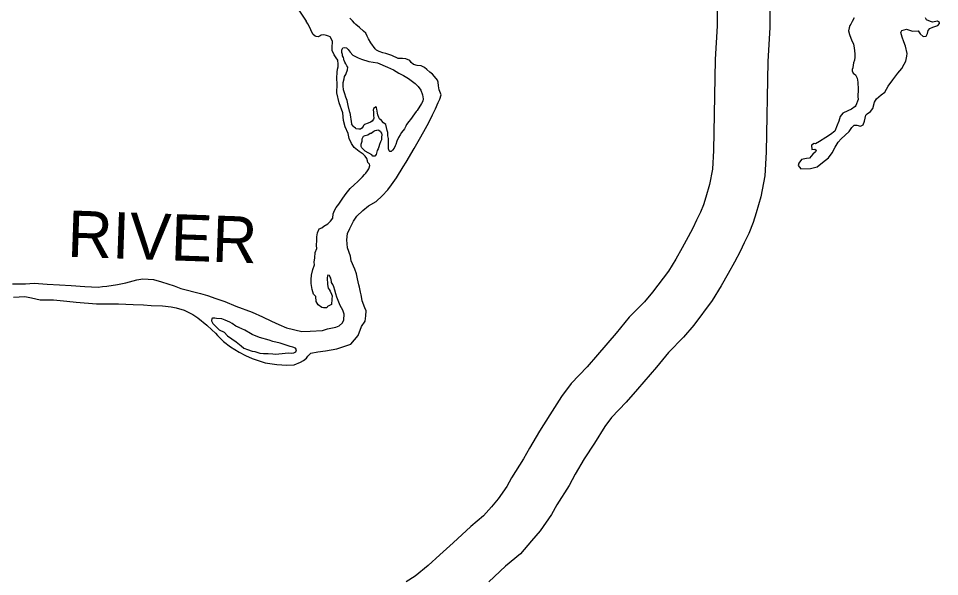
# Model space of a CAD drawing. Extents: x -492261 to -432772, y 1441225 to 1452922.
# Drawn here: x -461823.9 to -461692.8, y 1452265.9 to 1452345.3 of the extents above; entities that cross this region are included whole.
import ezdxf

# ---------------------------------------------------------------- set-up
doc = ezdxf.new("R2010")
doc.units = 0
doc.layers.add('Default', color=7, linetype='Continuous')

msp = doc.modelspace()

# ---------------------------------------------------------------- linework, layer by layer
at = {"layer": 'Default'}
for points in [[(-461785.26, 1452348.46), (-461782.91, 1452344.95)], [(-461724.43, 1452347.46), (-461724.46, 1452344.31), (-461724.72, 1452339.5), (-461724.96, 1452326.56), (-461725.1, 1452323.86), (-461725.53, 1452321.69), (-461726.05, 1452319.88), (-461726.4, 1452318.82), (-461726.81, 1452317.75), (-461727.38, 1452316.61), (-461727.88, 1452315.49), (-461728.57, 1452314.23), (-461729.41, 1452312.7), (-461730.34, 1452311.06), (-461731.37, 1452309.38), (-461733.63, 1452306.37), (-461734.78, 1452305.01), (-461736.94, 1452302.79), (-461738.81, 1452300.53), (-461741.48, 1452297.44), (-461742.94, 1452295.72), (-461745.19, 1452293.39), (-461746.6, 1452291.51), (-461748.24, 1452288.9), (-461749.74, 1452286.56), (-461751.16, 1452284.17), (-461751.99, 1452282.63), (-461753.68, 1452279.94), (-461754.38, 1452278.72), (-461755.6, 1452276.95), (-461756.56, 1452275.82), (-461757.67, 1452274.52), (-461759.5, 1452273.03), (-461762.02, 1452270.67), (-461763.89, 1452268.98), (-461765.56, 1452267.44), (-461767.4, 1452265.92), (-461768.68, 1452265.14)], [(-461716.93, 1452347.39), (-461716.96, 1452344.07), (-461717.23, 1452339.22), (-461717.46, 1452326.29), (-461717.64, 1452322.92), (-461718.24, 1452319.93), (-461718.87, 1452317.67), (-461719.34, 1452316.27), (-461719.94, 1452314.72), (-461720.6, 1452313.4), (-461721.16, 1452312.15), (-461721.99, 1452310.64), (-461722.86, 1452309.04), (-461723.88, 1452307.25), (-461725.16, 1452305.16), (-461727.76, 1452301.69), (-461729.22, 1452299.97), (-461731.36, 1452297.78), (-461733.08, 1452295.69), (-461735.78, 1452292.56), (-461737.38, 1452290.69), (-461739.47, 1452288.51), (-461740.42, 1452287.26), (-461741.91, 1452284.88), (-461743.35, 1452282.62), (-461744.63, 1452280.48), (-461745.51, 1452278.85), (-461747.25, 1452276.08), (-461748.02, 1452274.73), (-461749.64, 1452272.37), (-461750.85, 1452270.96), (-461752.4, 1452269.13), (-461754.57, 1452267.37), (-461756.95, 1452265.15)], [(-461775.06, 1452301.46), (-461774.52, 1452302.25), (-461774.45, 1452303), (-461774.39, 1452303.7), (-461774.59, 1452304.15), (-461774.96, 1452305.12), (-461775.06, 1452305.74), (-461775.09, 1452305.99), (-461775.17, 1452306.39), (-461775.33, 1452307.07), (-461775.41, 1452307.41), (-461775.6, 1452308.26), (-461775.76, 1452308.99), (-461775.99, 1452309.63), (-461776.5, 1452310.83), (-461776.61, 1452311.48), (-461777.03, 1452312.67), (-461777.14, 1452313.8), (-461777.03, 1452314.72), (-461776.71, 1452315.45), (-461776.18, 1452316.49), (-461775.69, 1452317.19), (-461774.87, 1452318), (-461774.03, 1452318.64), (-461772.94, 1452319.28), (-461772.12, 1452320.07), (-461771.28, 1452320.93), (-461770.77, 1452321.66), (-461770.08, 1452322.64), (-461769.13, 1452324.21), (-461768.71, 1452324.89), (-461767.56, 1452326.83), (-461766.8, 1452328.17), (-461766.17, 1452329.25), (-461765.46, 1452330.51), (-461764.92, 1452331.62), (-461764.51, 1452332.47), (-461764.12, 1452333.38), (-461763.92, 1452333.83), (-461763.73, 1452334.46), (-461763.97, 1452335.18), (-461764.1, 1452335.76), (-461764.15, 1452336.26), (-461764.23, 1452336.53), (-461764.64, 1452337.07), (-461764.92, 1452337.4), (-461765.3, 1452337.69), (-461765.75, 1452338.06), (-461766.06, 1452338.36), (-461766.56, 1452338.58), (-461767.14, 1452338.64), (-461767.66, 1452338.76), (-461767.99, 1452339.08), (-461768.19, 1452339.33), (-461768.72, 1452339.57), (-461769.2, 1452339.64), (-461769.82, 1452339.66), (-461770.73, 1452340.07), (-461771.56, 1452340.36), (-461772.01, 1452340.46), (-461772.53, 1452340.63), (-461772.91, 1452340.82), (-461773.09, 1452340.99), (-461773.7, 1452341.89), (-461774.03, 1452342.46), (-461774.24, 1452342.81), (-461774.42, 1452343.23), (-461774.77, 1452343.55), (-461775.33, 1452344.04), (-461775.86, 1452344.49), (-461776.06, 1452344.68), (-461776.34, 1452345.01), (-461776.72, 1452345.38)], [(-461704.95, 1452345.42), (-461705.25, 1452344.89), (-461705.44, 1452344.54), (-461705.56, 1452344.34), (-461705.68, 1452344.01), (-461705.75, 1452343.56), (-461705.62, 1452343.06), (-461705.26, 1452342.16), (-461705.08, 1452341.84), (-461705.05, 1452341.67), (-461704.95, 1452341.14), (-461704.84, 1452340.29), (-461704.83, 1452339.82), (-461704.9, 1452339.42), (-461705.02, 1452339.01), (-461705.14, 1452338.34), (-461705.16, 1452338.29), (-461705.23, 1452338.06), (-461705.21, 1452337.89), (-461705.08, 1452337.56), (-461704.77, 1452337.29), (-461704.52, 1452336.84), (-461704.44, 1452336.29), (-461704.4, 1452335.24), (-461704.41, 1452334.24), (-461704.4, 1452333.82), (-461704.72, 1452332.94), (-461704.82, 1452332.81), (-461705.31, 1452332.43), (-461705.86, 1452332.2), (-461706.58, 1452331.86), (-461706.95, 1452331.36), (-461707.14, 1452330.71), (-461707.36, 1452330.15), (-461707.72, 1452329.3), (-461708.32, 1452328.84), (-461708.96, 1452328.41), (-461709.88, 1452327.82), (-461710.45, 1452327.51), (-461710.62, 1452327.53), (-461711.02, 1452327.28), (-461710.96, 1452326.7), (-461710.56, 1452326.71), (-461710.36, 1452326.59), (-461710.43, 1452326.36), (-461710.85, 1452326.03), (-461711.32, 1452325.47), (-461711.72, 1452325.39), (-461712.22, 1452325.29), (-461712.42, 1452325.28), (-461712.81, 1452324.75), (-461712.93, 1452324.4), (-461712.55, 1452323.91), (-461711.18, 1452324), (-461710.23, 1452324.21), (-461709.44, 1452324.85), (-461708.62, 1452325.51), (-461708.08, 1452326.22), (-461707.67, 1452327), (-461707.2, 1452327.73), (-461706.81, 1452328.18), (-461705.67, 1452329.25), (-461705.3, 1452329.83), (-461704.93, 1452330.16), (-461704.58, 1452330.14), (-461704.03, 1452329.99), (-461703.68, 1452330.2), (-461703.49, 1452330.73), (-461703.28, 1452331.56), (-461703.08, 1452331.78), (-461702.63, 1452332.09), (-461702.29, 1452332.52), (-461702.07, 1452333.42), (-461701.76, 1452333.9), (-461701.09, 1452334.46), (-461700.57, 1452334.84), (-461700.1, 1452335.72), (-461699.46, 1452336.58), (-461698.73, 1452337.54)], [(-461698.73, 1452337.54), (-461698.16, 1452338.2), (-461697.82, 1452338.83), (-461697.6, 1452339.26), (-461697.43, 1452339.96), (-461697.41, 1452340.36), (-461697.63, 1452341.41), (-461697.88, 1452342.03), (-461698.14, 1452342.68), (-461698.3, 1452343.33), (-461698.18, 1452343.6), (-461697.51, 1452343.79), (-461696.65, 1452343.55), (-461695.85, 1452343.56), (-461695.57, 1452343.16), (-461695.14, 1452342.79), (-461694.69, 1452342.8), (-461694.5, 1452343.2), (-461694.4, 1452343.6), (-461694.18, 1452343.91), (-461693.76, 1452344.11), (-461693.04, 1452344.35), (-461692.82, 1452344.62), (-461692.79, 1452344.77), (-461693.07, 1452344.95), (-461693.79, 1452344.79), (-461694.07, 1452344.91), (-461694.65, 1452345.15), (-461694.78, 1452345.45)], [(-461779.99, 1452304.15), (-461780.44, 1452304.15), (-461780.69, 1452304.19), (-461781.22, 1452304.59), (-461781.48, 1452305.06), (-461781.56, 1452305.76), (-461781.89, 1452306.08), (-461782.08, 1452306.75), (-461782.19, 1452307.6), (-461782.19, 1452308.18), (-461782.15, 1452308.8), (-461781.99, 1452309.58), (-461781.72, 1452310.24), (-461781.78, 1452310.66), (-461781.66, 1452311.26), (-461781.62, 1452312.01), (-461781.4, 1452312.59), (-461781.43, 1452313.02), (-461781.39, 1452313.77), (-461781.39, 1452313.89), (-461781.42, 1452314.24), (-461781.3, 1452314.82), (-461781.06, 1452315.37), (-461780.71, 1452315.53), (-461780.39, 1452315.76), (-461779.82, 1452316.12), (-461779.45, 1452316.5), (-461779.11, 1452316.92), (-461779.06, 1452317.5), (-461778.9, 1452317.98), (-461778.63, 1452318.43), (-461778.26, 1452318.91), (-461777.79, 1452319.59), (-461777.37, 1452320.22), (-461777.05, 1452320.65), (-461776.64, 1452321.13), (-461776.09, 1452321.64), (-461775.57, 1452322.12), (-461775.2, 1452322.5), (-461774.88, 1452322.81), (-461774.61, 1452323.11), (-461774.41, 1452323.29), (-461774.17, 1452323.64), (-461774, 1452323.92), (-461773.95, 1452324.07), (-461773.85, 1452324.4), (-461773.91, 1452324.6), (-461774.16, 1452324.84), (-461774.19, 1452325.07), (-461774.27, 1452325.39), (-461774.52, 1452325.74), (-461774.8, 1452326.01), (-461775.38, 1452326.4), (-461776.09, 1452326.97), (-461776.47, 1452327.52), (-461776.8, 1452328.26), (-461776.96, 1452328.94), (-461777.37, 1452329.91), (-461777.61, 1452330.8), (-461777.7, 1452331.9), (-461778.24, 1452333.32), (-461778.56, 1452334.77), (-461778.52, 1452335.97), (-461778.56, 1452336.82), (-461778.5, 1452337.7), (-461778.45, 1452338.12), (-461778.38, 1452338.45), (-461778.34, 1452338.83), (-461778.42, 1452339.38), (-461778.67, 1452339.75), (-461778.93, 1452340.17), (-461779.21, 1452340.77), (-461779.21, 1452340.99), (-461779.24, 1452341.37), (-461779.18, 1452341.87), (-461779.18, 1452342.07), (-461779.2, 1452342.22), (-461779.51, 1452342.71), (-461779.74, 1452342.84), (-461780.04, 1452342.93), (-461780.39, 1452343.03), (-461780.79, 1452342.95), (-461780.91, 1452342.87), (-461781.19, 1452342.74), (-461781.49, 1452342.76), (-461781.64, 1452342.81), (-461781.94, 1452343.06), (-461782.15, 1452343.46), (-461782.35, 1452343.95), (-461782.66, 1452344.58), (-461782.91, 1452344.95)], [(-461777.22, 1452337.51), (-461777.03, 1452338.02), (-461777.01, 1452338.42), (-461777.11, 1452338.57), (-461777.29, 1452338.86), (-461777.42, 1452339.11), (-461777.52, 1452339.34), (-461777.57, 1452339.46), (-461777.57, 1452339.61), (-461777.62, 1452339.79), (-461777.73, 1452340.03), (-461777.75, 1452340.23), (-461777.78, 1452340.33), (-461777.83, 1452340.48), (-461777.86, 1452340.66), (-461777.86, 1452340.81), (-461777.81, 1452340.98), (-461777.72, 1452341.14), (-461777.49, 1452341.21), (-461777.19, 1452341.14), (-461776.96, 1452340.92), (-461776.66, 1452340.52), (-461776.28, 1452340.1), (-461776.1, 1452340.01), (-461775.52, 1452339.71), (-461775.02, 1452339.52), (-461774.02, 1452339.21), (-461772.79, 1452339), (-461771.36, 1452338.39), (-461770.5, 1452338.03), (-461769.72, 1452337.56), (-461769.09, 1452337.22), (-461768.36, 1452336.8), (-461767.43, 1452336.06), (-461767, 1452335.64), (-461766.59, 1452335.12), (-461766.36, 1452334.48), (-461766.27, 1452333.88), (-461766.32, 1452333.58), (-461766.49, 1452333.22), (-461767.1, 1452332.24), (-461767.28, 1452332.09), (-461767.52, 1452331.78), (-461768.09, 1452330.93), (-461768.31, 1452330.65), (-461768.63, 1452330.22), (-461768.75, 1452329.99), (-461768.94, 1452329.61), (-461769.34, 1452329.08), (-461769.56, 1452328.78), (-461769.78, 1452328.38), (-461770, 1452327.85), (-461770.14, 1452327.4), (-461770.24, 1452327.2), (-461770.41, 1452326.87), (-461770.61, 1452326.59), (-461770.83, 1452326.41), (-461770.98, 1452326.41), (-461771, 1452326.41), (-461771.1, 1452326.48), (-461771.21, 1452326.76), (-461771.19, 1452327.16), (-461771.22, 1452327.63), (-461771.18, 1452328.23), (-461771.28, 1452328.61), (-461771.29, 1452329.08), (-461771.37, 1452329.41), (-461771.47, 1452329.81), (-461771.6, 1452330.23), (-461771.91, 1452330.5), (-461772.21, 1452330.82), (-461772.46, 1452331.07), (-461772.57, 1452331.24), (-461772.74, 1452331.62), (-461772.77, 1452331.84), (-461772.8, 1452332.12), (-461772.86, 1452332.42), (-461772.91, 1452332.62), (-461772.96, 1452332.74), (-461773.33, 1452332.54), (-461773.38, 1452332.26), (-461773.35, 1452332.06), (-461773.35, 1452331.76), (-461773.32, 1452331.53), (-461773.31, 1452331.16), (-461773.34, 1452331.01), (-461773.51, 1452330.73), (-461773.76, 1452330.55), (-461774.1, 1452330.42), (-461774.63, 1452330.24), (-461774.75, 1452330.12), (-461774.8, 1452329.96), (-461775, 1452329.71), (-461775.19, 1452329.58), (-461775.44, 1452329.56), (-461775.79, 1452329.63), (-461775.92, 1452329.73), (-461776.1, 1452329.85), (-461776.22, 1452330), (-461776.33, 1452330.15), (-461776.45, 1452330.32)], [(-461776.7, 1452331.97), (-461776.94, 1452332.94), (-461777.1, 1452333.64), (-461777.25, 1452334.14), (-461777.41, 1452334.61), (-461777.61, 1452335.18), (-461777.67, 1452335.76), (-461777.63, 1452336.23), (-461777.51, 1452336.74), (-461777.44, 1452337.06), (-461777.27, 1452337.34), (-461777.22, 1452337.51)], [(-461776.7, 1452331.97), (-461776.45, 1452330.32)], [(-461774.5, 1452326.44), (-461774.68, 1452326.61), (-461775.01, 1452326.91), (-461775.09, 1452327.11), (-461775.11, 1452327.28), (-461775.09, 1452327.41), (-461775.09, 1452327.43), (-461774.97, 1452327.86), (-461774.95, 1452328.21), (-461774.76, 1452328.56), (-461774.51, 1452328.69), (-461774.16, 1452328.77), (-461773.79, 1452329.03), (-461773.69, 1452329.03)], [(-461773.69, 1452329.03), (-461773.29, 1452329.28), (-461773.09, 1452329.39), (-461772.87, 1452329.44), (-461772.74, 1452329.47), (-461772.59, 1452329.42), (-461772.39, 1452329.27), (-461772.34, 1452329.2), (-461772.19, 1452329), (-461772.16, 1452328.75), (-461772.18, 1452328.42), (-461772.22, 1452328.05), (-461772.32, 1452327.79), (-461772.47, 1452327.37), (-461772.59, 1452327.07), (-461772.68, 1452326.79), (-461772.81, 1452326.54), (-461772.93, 1452326.16), (-461772.97, 1452325.99), (-461773.14, 1452325.73), (-461773.44, 1452325.73), (-461773.57, 1452325.93), (-461774.5, 1452326.44)], [(-461824.71, 1452307.56), (-461822.83, 1452307.56), (-461821.61, 1452307.67), (-461819.78, 1452307.52), (-461818.01, 1452307.4), (-461816.33, 1452307.34), (-461814.4, 1452307.17), (-461812.5, 1452307.09), (-461811.88, 1452307.2), (-461811.3, 1452307.21), (-461809.78, 1452307.45), (-461808.59, 1452307.72), (-461807.02, 1452308.11), (-461806.14, 1452308.25), (-461804.64, 1452308.17), (-461803.49, 1452307.83), (-461801.71, 1452307.28), (-461800.73, 1452306.87), (-461797.94, 1452306.18), (-461796.94, 1452305.89), (-461795.78, 1452305.48), (-461794.5, 1452305.04), (-461792.9, 1452304.39), (-461790.61, 1452303.52), (-461789.13, 1452302.84), (-461787.84, 1452302.23), (-461786.81, 1452301.76), (-461785.73, 1452301.3), (-461783.53, 1452300.78), (-461782.33, 1452300.8), (-461780.6, 1452300.89), (-461779.88, 1452301.15), (-461778.71, 1452301.39), (-461778.21, 1452301.57), (-461777.74, 1452302.01), (-461777.57, 1452302.43), (-461777.53, 1452303.23), (-461777.71, 1452303.83), (-461778.07, 1452304.45), (-461778.38, 1452305.18), (-461778.54, 1452305.67), (-461778.69, 1452306.15), (-461778.85, 1452306.67), (-461778.96, 1452307.14), (-461779.11, 1452307.44), (-461779.29, 1452307.77), (-461779.32, 1452307.87), (-461779.42, 1452308.36), (-461779.5, 1452308.51), (-461779.55, 1452308.66), (-461779.6, 1452308.74), (-461779.83, 1452308.81), (-461779.9, 1452308.66), (-461779.92, 1452308.43), (-461779.92, 1452308.11), (-461779.86, 1452307.76), (-461779.86, 1452307.53), (-461779.81, 1452307.16), (-461779.8, 1452306.96), (-461779.65, 1452306.74), (-461779.52, 1452306.49), (-461779.29, 1452306.09), (-461779.24, 1452305.86), (-461779.26, 1452305.39), (-461779.28, 1452305.19), (-461779.3, 1452304.79), (-461779.32, 1452304.61), (-461779.87, 1452304.33), (-461779.99, 1452304.15)], [(-461824.58, 1452305.68), (-461822.96, 1452305.73), (-461821.98, 1452305.57), (-461820.78, 1452305.28), (-461818.88, 1452305.28), (-461816.98, 1452305.08), (-461815.63, 1452304.95), (-461812.75, 1452304.69), (-461811.17, 1452304.73), (-461809.6, 1452304.7), (-461807.52, 1452304.63), (-461806.05, 1452304.55), (-461804.97, 1452304.48), (-461803.35, 1452304.43), (-461802.14, 1452304.27), (-461801.42, 1452304.13), (-461800.26, 1452303.82), (-461799.05, 1452303.18), (-461798.32, 1452302.72), (-461797.06, 1452301.68), (-461796.35, 1452300.99), (-461795.8, 1452300.55), (-461795.54, 1452300.18), (-461794.66, 1452299.34), (-461793.67, 1452298.6), (-461792.44, 1452297.82), (-461791.53, 1452297.33), (-461790.6, 1452296.91), (-461790.02, 1452296.75), (-461788.74, 1452296.31), (-461787.09, 1452296.08), (-461785.66, 1452296), (-461784.61, 1452296.04), (-461783.72, 1452296.4), (-461783.3, 1452296.63), (-461782.85, 1452296.96), (-461782.66, 1452297.24), (-461782.26, 1452297.7), (-461781.24, 1452297.88), (-461780.17, 1452298), (-461778.54, 1452298.29), (-461776.58, 1452298.97), (-461775.54, 1452300.21), (-461775.06, 1452301.46)], [(-461792.43, 1452301.32), (-461792.93, 1452301.54), (-461793.46, 1452301.93), (-461793.77, 1452302.1), (-461794.44, 1452302.37), (-461794.9, 1452302.56), (-461795.67, 1452302.6), (-461795.92, 1452302.67), (-461796.22, 1452302.65), (-461796.32, 1452302.62), (-461796.39, 1452302.29), (-461796.19, 1452301.9), (-461795.66, 1452301.38), (-461795.28, 1452301.03), (-461794.6, 1452300.66), (-461794.09, 1452300.15), (-461792.88, 1452299.31), (-461792.17, 1452298.72), (-461791.77, 1452298.42), (-461791.27, 1452298.21), (-461790.59, 1452297.99), (-461790.21, 1452297.92), (-461789.49, 1452297.68), (-461788.99, 1452297.66), (-461788.31, 1452297.64), (-461787.68, 1452297.58), (-461787.23, 1452297.53)], [(-461787.23, 1452297.53), (-461785.91, 1452297.67), (-461785.49, 1452297.73), (-461784.96, 1452297.69), (-461784.66, 1452297.74), (-461784.41, 1452297.89), (-461784.27, 1452298.14), (-461784.42, 1452298.39), (-461784.8, 1452298.56), (-461785.2, 1452298.63), (-461785.9, 1452298.87), (-461786.63, 1452299.09), (-461787.68, 1452299.35), (-461788.16, 1452299.55), (-461789.54, 1452299.93), (-461790.59, 1452300.32), (-461790.82, 1452300.49), (-461791.65, 1452300.98), (-461792.93, 1452301.54)]]:
    msp.add_lwpolyline(points, dxfattribs=at)

# ---------------------------------------------------------------- texts
msp.add_text('RIVER', height=6.6, rotation=358, dxfattribs=at).set_placement((-461816.96, 1452311.42))

doc.saveas('drawing.dxf')
